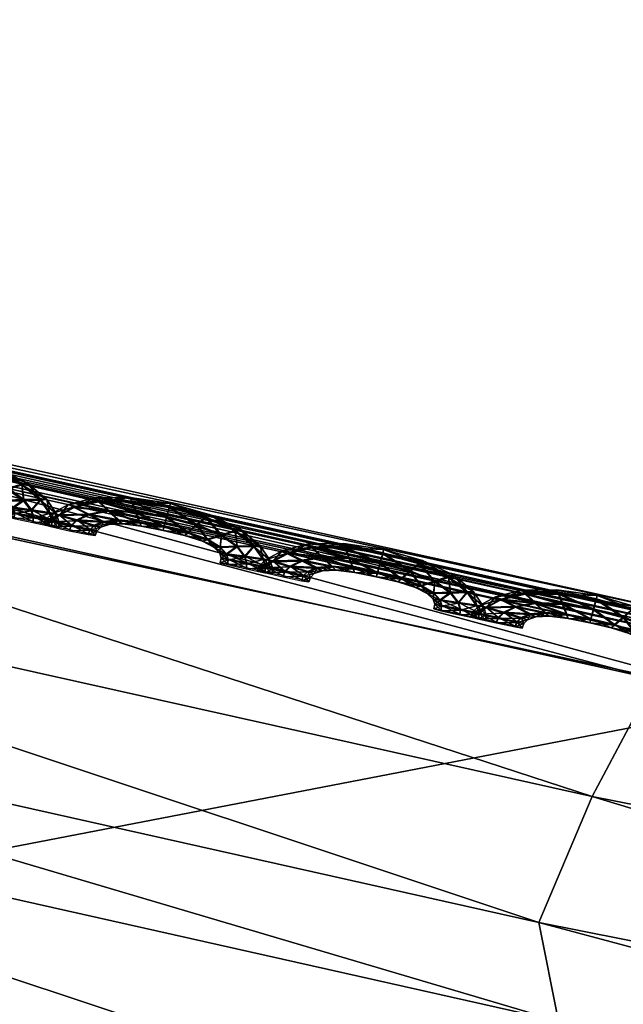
# Model space of a CAD drawing. Extents: x -7.4 to 7.4, y -11.5 to 9.8.
# Tile 315 of 469: x -2.141 to -1.986, y 9.554 to 9.807. Entities that reach past the tile are written whole.
import ezdxf

# ---------------------------------------------------------------- set-up
doc = ezdxf.new("R2010")
doc.units = 0
doc.header["$MEASUREMENT"] = 0
for name, color, linetype in [('A-FURN-3-ST', 150, 'Continuous'), ('A-FURN-3-ST-SEAM', 130, 'Continuous'), ('A-FURN-3-ST-SI', 160, 'Continuous')]:
    doc.layers.add(name, color=color, linetype=linetype)

msp = doc.modelspace()

# ---------------------------------------------------------------- meshes
at = {"layer": 'A-FURN-3-ST'}
mesh = msp.add_polyface(dxfattribs=at)
corners = [(-2.31136, 9.72685, 17.60377), (-2.31247, 9.72471, 17.59244), (-2.58485, 9.78906, 17.58594), (-2.58394, 9.7912, 17.59731), (-2.31314, 9.72338, 17.58582), (-2.58541, 9.78774, 17.57936), (-1.97154, 9.64931, 17.59978), (-1.97016, 9.65145, 17.61111), (-2.341, 9.64976, 17.62644), (-2.33487, 9.62422, 17.64508), (-2.00233, 9.54956, 17.65287), (-2.00744, 9.57494, 17.6342), (-2.28734, 9.57201, 17.73868), (-1.9535, 9.49769, 17.74628), (-2.60056, 9.68795, 17.63823), (-2.55406, 9.63542, 17.7319), (-2.60749, 9.7137, 17.61963), (-2.31737, 9.71296, 17.63359), (-2.33031, 9.68251, 17.631), (-1.99366, 9.60745, 17.63857), (-1.97764, 9.63765, 17.64097), (-2.59925, 9.74662, 17.62435), (-2.58885, 9.77724, 17.62709), (-2.31247, 9.72471, 17.58012), (-2.58485, 9.78906, 17.57365), (-2.31136, 9.72685, 17.57498), (-2.58394, 9.7912, 17.56852), (-1.97154, 9.64931, 17.58746), (-1.97237, 9.64803, 17.59316), (-2.31164, 9.72598, 17.62142), (-1.97055, 9.65058, 17.62872), (-2.58418, 9.79034, 17.61495), (-2.19743, 9.44775, 17.93382), (-1.85947, 9.37574, 17.941), (-2.1687, 9.2031, 18.1293), (-2.46914, 9.50927, 17.92716)]
mesh.append_faces([[corners[k] for k in face] for face in [(0, 1, 2), (2, 3, 0), (1, 4, 5), (5, 2, 1), (4, 1, 6), (1, 0, 7), (8, 9, 10), (10, 11, 8), (9, 12, 13), (13, 10, 9), (14, 15, 12), (12, 9, 14), (16, 14, 9), (9, 8, 16), (17, 18, 19), (19, 20, 17), (18, 8, 11), (11, 19, 18), (8, 18, 21), (22, 21, 18), (18, 17, 22), (4, 23, 24), (24, 5, 4), (23, 25, 26), (26, 24, 23), (25, 23, 27), (23, 4, 28), (0, 29, 30), (29, 17, 20), (20, 30, 29), (31, 22, 17), (17, 29, 31), (3, 31, 29), (29, 0, 3), (12, 32, 33), (34, 32, 35), (15, 35, 32), (32, 12, 15)]])
mesh = msp.add_polyface(dxfattribs=at)
corners = [(-2.34041, 9.55636, 0.61819), (-2.29118, 9.70571, 1.00068), (-1.94875, 9.63192, 1.00083), (-2.63364, 9.60992, 0.61819), (-2.56645, 9.76867, 1.00053), (-2.84873, 9.62562, 0.62332), (-2.75513, 9.78375, 1.00144), (-3.02475, 9.55904, 0.64812), (-2.99515, 9.64037, 1.00437), (-3.33255, 9.23994, 0.62332), (-3.41835, 9.25271, 1.00159), (-3.8311, 8.70215, 0.61819), (-3.96608, 8.70433, 1.00079), (-4.35805, 8.11928, 0.61819), (-4.52027, 8.12229, 1.00098), (-4.86768, 7.51619, 0.61819), (-5.04849, 7.5208, 1.0011), (-5.34537, 6.87803, 0.61819), (-5.54237, 6.88314, 1.00121), (-2.49807, 9.19186, 0.56582), (-2.83903, 9.224, 0.56582), (-2.71707, 8.68134, 0.55836), (-3.14581, 8.69205, 0.55836), (-2.1241, 9.15424, 0.56582), (-2.2831, 8.66878, 0.55836), (-1.99018, 9.49361, 0.61819), (-1.91804, 8.11232, 0.55836), (-2.39411, 8.11376, 0.55836), (-1.93379, 7.51392, 0.55836), (-2.46835, 7.51392, 0.55836), (-1.94178, 6.87548, 0.55836), (-2.53254, 6.87548, 0.55836), (-3.54027, 8.6986, 0.56582), (-3.12657, 9.24031, 0.57304), (-3.85575, 7.51392, 0.55836), (-4.4575, 7.51421, 0.56582), (-3.99861, 8.11768, 0.56582), (-3.4969, 8.11669, 0.55836), (-4.19521, 6.87548, 0.55836), (-4.89012, 6.87581, 0.56582), (-3.34122, 6.87548, 0.55836), (-3.14632, 7.51392, 0.55836), (-2.93761, 8.11533, 0.55836)]
mesh.append_faces([[corners[k] for k in face] for face in [(0, 1, 2), (3, 4, 1), (1, 0, 3), (5, 6, 4), (4, 3, 5), (7, 8, 6), (6, 5, 7), (7, 9, 10), (10, 8, 7), (10, 9, 11), (11, 12, 10), (12, 11, 13), (13, 14, 12), (14, 13, 15), (15, 16, 14), (16, 15, 17), (17, 18, 16), (0, 19, 20), (20, 3, 0), (20, 19, 21), (21, 22, 20), (19, 23, 24), (24, 21, 19), (25, 23, 19), (19, 0, 25), (26, 27, 24), (32, 33, 20), (20, 22, 32), (33, 5, 3), (3, 20, 33), (9, 7, 5), (5, 33, 9), (11, 9, 33), (33, 32, 11), (34, 35, 36), (36, 37, 34), (37, 36, 32), (32, 22, 37), (36, 13, 11), (11, 32, 36), (35, 15, 13), (13, 36, 35), (38, 39, 35), (35, 34, 38), (39, 17, 15), (15, 35, 39), (40, 38, 34), (34, 41, 40), (27, 42, 21), (21, 24, 27), (42, 37, 22), (22, 21, 42), (41, 34, 37), (37, 42, 41)]])
mesh.append_faces([[corners[k] for k in face] for face in [(28, 29, 27), (30, 31, 29), (41, 29, 31)]], dxfattribs={"vtx0": -1, "vtx1": -1, "vtx2": -1})
mesh.append_faces([[corners[k] for k in face] for face in [(31, 40, 41), (29, 41, 42)]], dxfattribs={"vtx0": -1, "vtx2": -1})
mesh.append_faces([[corners[k] for k in face] for face in [(42, 27, 29)]], dxfattribs={"vtx1": -1, "vtx2": -1})
mesh = msp.add_polyface(dxfattribs=at)
corners = [(-1.97154, 9.64931, 17.59978), (-1.97237, 9.64803, 17.59316), (-2.31314, 9.72338, 17.58582), (-1.97016, 9.65145, 17.61111), (-2.31247, 9.72471, 17.59244), (-1.61079, 9.58124, 17.61788), (-1.61246, 9.5791, 17.60655), (-1.61344, 9.57783, 17.59997), (-1.2449, 9.51899, 17.61351), (-1.24296, 9.52109, 17.62484), (-1.65614, 9.50523, 17.64139), (-1.65219, 9.48001, 17.6601), (-1.2948, 9.42056, 17.66748), (-1.29674, 9.44553, 17.64876), (-1.60256, 9.4286, 17.75332), (-1.24743, 9.3698, 17.76043), (-2.00233, 9.54956, 17.65287), (-1.9535, 9.49769, 17.74628), (-2.00744, 9.57494, 17.6342), (-1.61974, 9.56752, 17.64778), (-1.63909, 9.53749, 17.64557), (-1.27624, 9.47762, 17.65272), (-1.99366, 9.60745, 17.63857), (-1.97764, 9.63765, 17.64097), (-1.61246, 9.5791, 17.59427), (-1.97154, 9.64931, 17.58746), (-1.61079, 9.58124, 17.58913), (-1.97016, 9.65145, 17.58232), (-1.2449, 9.51899, 17.60123), (-1.24609, 9.51771, 17.60693), (-1.61123, 9.58038, 17.63549), (-1.24351, 9.52022, 17.64237), (-1.25349, 9.50745, 17.65477), (-1.97055, 9.65058, 17.62872), (-2.31136, 9.72685, 17.57498), (-2.31247, 9.72471, 17.58012), (-2.31136, 9.72685, 17.60377), (-1.85947, 9.37574, 17.941), (-1.50521, 9.30879, 17.94759), (-2.28734, 9.57201, 17.73868)]
mesh.append_faces([[corners[k] for k in face] for face in [(0, 1, 2), (3, 0, 4), (5, 6, 0), (0, 3, 5), (6, 7, 1), (1, 0, 6), (7, 6, 8), (6, 5, 9), (10, 11, 12), (12, 13, 10), (11, 14, 15), (16, 17, 14), (14, 11, 16), (18, 16, 11), (11, 10, 18), (19, 20, 21), (20, 10, 13), (22, 18, 10), (10, 20, 22), (23, 22, 20), (20, 19, 23), (7, 24, 25), (25, 1, 7), (24, 26, 27), (27, 25, 24), (26, 24, 28), (24, 7, 29), (5, 30, 31), (30, 19, 32), (33, 23, 19), (19, 30, 33), (3, 33, 30), (30, 5, 3), (25, 27, 34), (1, 25, 35), (33, 3, 36), (17, 37, 38), (38, 14, 17), (37, 17, 39)]])
mesh = msp.add_polyface(dxfattribs=at)
corners = [(-0.29098, 9.30467, 0.61819), (-0.27167, 9.40709, 1.00151), (0, 9.39906, 1.00155), (0, 9.29704, 0.61819), (-0.5936, 9.32387, 0.61819), (-0.56214, 9.4288, 1.00144), (-0.91719, 9.35069, 0.61819), (-0.8849, 9.46131, 1.00129), (-1.26207, 9.38711, 0.61819), (-1.23172, 9.50581, 1.00113), (-1.62401, 9.43544, 0.61819), (-1.5897, 9.56341, 1.00098), (-1.99018, 9.49361, 0.61819), (-1.94875, 9.63192, 1.00083), (-2.34041, 9.55636, 0.61819), (-1.35123, 9.09059, 0.56582), (-1.73692, 9.11935, 0.56582), (-2.1241, 9.15424, 0.56582), (-1.859, 8.65716, 0.55836), (-2.2831, 8.66878, 0.55836), (-1.44439, 8.6476, 0.55836), (-0.63005, 9.05338, 0.56582), (-0.97932, 9.06921, 0.56582), (-1.03908, 8.64051, 0.55836), (-0.65929, 8.63524, 0.55836), (-1.91804, 8.11232, 0.55836), (-2.39411, 8.11376, 0.55836), (-1.93379, 7.51392, 0.55836), (-1.48547, 8.11113, 0.55836), (-1.49132, 7.51392, 0.55836), (-1.06504, 8.11026, 0.55836), (-1.06876, 7.51392, 0.55836), (-0.67156, 8.1096, 0.55836), (-0.6733, 7.51392, 0.55836), (-0.32248, 8.10911, 0.55836), (0, 8.1089, 0.55836), (0, 7.51392, 0.55836), (-0.31817, 8.63132, 0.55836), (0, 8.62968, 0.55836), (-0.32308, 7.51392, 0.55836), (0, 9.03682, 0.56582), (-0.30741, 9.0416, 0.56582), (0.29098, 9.30467, 0.61819)]
mesh.append_faces([[corners[k] for k in face] for face in [(0, 1, 2), (2, 3, 0), (4, 5, 1), (1, 0, 4), (6, 7, 5), (5, 4, 6), (8, 9, 7), (7, 6, 8), (10, 11, 9), (9, 8, 10), (12, 13, 11), (11, 10, 12), (13, 12, 14), (15, 16, 10), (10, 8, 15), (16, 17, 12), (12, 10, 16), (17, 16, 18), (18, 19, 17), (16, 15, 20), (20, 18, 16), (21, 22, 6), (6, 4, 21), (22, 15, 8), (8, 6, 22), (20, 15, 22), (22, 23, 20), (22, 21, 24), (24, 23, 22), (19, 18, 25), (18, 20, 28), (28, 25, 18), (20, 23, 30), (30, 28, 20), (23, 24, 32), (32, 30, 23), (35, 34, 37), (37, 38, 35), (34, 32, 24), (24, 37, 34), (40, 41, 0), (0, 3, 40), (41, 21, 4), (4, 0, 41), (37, 24, 21), (21, 41, 37), (38, 37, 41), (41, 40, 38), (42, 3, 2), (40, 3, 42)]])
mesh.append_faces([[corners[k] for k in face] for face in [(29, 27, 25), (31, 29, 28), (33, 31, 30), (39, 33, 32)]], dxfattribs={"vtx0": -1, "vtx1": -1, "vtx2": -1})
mesh.append_faces([[corners[k] for k in face] for face in [(26, 25, 27), (25, 28, 29), (28, 30, 31), (30, 32, 33), (34, 35, 36), (32, 34, 39)]], dxfattribs={"vtx1": -1, "vtx2": -1})
at = {"layer": 'A-FURN-3-ST-SEAM'}
mesh = msp.add_polyface(dxfattribs=at)
corners = [(-2.1757, 9.69554, 17.59229), (-2.16716, 9.69541, 17.59252), (-2.16613, 9.69269, 17.59381), (-2.15817, 9.69129, 17.594), (-2.16751, 9.69652, 17.58913), (-2.17313, 9.69298, 17.59366), (-2.15889, 9.68882, 17.59271), (-2.15746, 9.69389, 17.59274), (-2.15718, 9.69492, 17.58936), (-2.17665, 9.69652, 17.5889), (-2.182, 9.69405, 17.59214), (-2.1651, 9.69001, 17.59259), (-2.15275, 9.68725, 17.59286), (-2.15046, 9.68919, 17.59415), (-2.15746, 9.69405, 17.58601), (-2.16711, 9.69562, 17.58578), (-2.17823, 9.69207, 17.5935), (-2.17052, 9.69055, 17.59248), (-2.15916, 9.68795, 17.58936), (-2.1647, 9.68907, 17.58925), (-2.14812, 9.69121, 17.59293), (-2.14725, 9.69203, 17.58955), (-2.14812, 9.69137, 17.58617), (-2.17566, 9.6957, 17.58556), (-2.18338, 9.69488, 17.58871), (-2.18583, 9.69203, 17.59202), (-2.16957, 9.68972, 17.58913), (-2.15362, 9.68659, 17.58947), (-2.14769, 9.68544, 17.59293), (-2.14412, 9.68651, 17.59427), (-2.15042, 9.68944, 17.58487), (-2.15813, 9.69158, 17.58472), (-2.16609, 9.69294, 17.58457), (-2.18136, 9.69063, 17.59343), (-2.17443, 9.69022, 17.59236), (-2.17301, 9.68956, 17.58905), (-2.1651, 9.69018, 17.58586), (-2.15884, 9.68898, 17.58597), (-2.17052, 9.69076, 17.58575), (-2.14052, 9.68767, 17.59305), (-2.13918, 9.6882, 17.5897), (-2.14052, 9.68787, 17.58632), (-2.14408, 9.6868, 17.58502), (-2.17309, 9.69327, 17.58438), (-2.18196, 9.69426, 17.5854), (-2.1875, 9.69265, 17.5886), (-2.18753, 9.69047, 17.59194), (-2.1744, 9.69038, 17.58563), (-2.15275, 9.68746, 17.58613), (-2.14903, 9.68515, 17.58955), (-2.1444, 9.6835, 17.59301), (-2.14009, 9.68359, 17.59434), (-2.14769, 9.68565, 17.5862), (-2.18932, 9.69096, 17.58852), (-2.18275, 9.68931, 17.59339), (-2.17685, 9.68931, 17.59232), (-2.17515, 9.68886, 17.58902), (-2.17681, 9.68948, 17.5856), (-2.17816, 9.69236, 17.58426), (-2.13573, 9.68375, 17.59316), (-2.13411, 9.68387, 17.58982), (-2.13573, 9.68392, 17.58643), (-2.14005, 9.68387, 17.5851), (-2.1444, 9.68371, 17.58628), (-2.18579, 9.69224, 17.58529), (-2.1875, 9.69063, 17.58521), (-2.18983, 9.68972, 17.58852), (-2.18805, 9.68923, 17.59194), (-2.18128, 9.69088, 17.58419), (-2.14602, 9.68359, 17.58963), (-2.14278, 9.68169, 17.59305), (-2.13811, 9.68099, 17.59438), (-2.18801, 9.68944, 17.58521), (-2.18322, 9.68812, 17.59339), (-2.17796, 9.6882, 17.59229), (-2.17614, 9.68787, 17.58898), (-2.17792, 9.68841, 17.58556), (-2.1334, 9.68033, 17.5932), (-2.13162, 9.68017, 17.58985), (-2.1334, 9.68054, 17.58647), (-2.13807, 9.68124, 17.58514), (-2.14278, 9.6819, 17.58632), (-2.14452, 9.68206, 17.58963), (-2.18267, 9.68956, 17.58411), (-2.18318, 9.68836, 17.58411), (-2.14238, 9.68029, 17.59305), (-2.13755, 9.67922, 17.59438), (-2.17839, 9.68705, 17.59229), (-2.17657, 9.68676, 17.58898), (-2.17836, 9.68725, 17.58556), (-2.14416, 9.68074, 17.58966), (-2.13272, 9.67823, 17.59324), (-2.1309, 9.67794, 17.58989), (-2.13272, 9.67844, 17.58647), (-2.13752, 9.67951, 17.58514), (-2.14234, 9.68046, 17.58632), (-2.1444, 9.67959, 17.58966), (-2.14258, 9.67905, 17.59305), (-2.13775, 9.67798, 17.59438), (-2.14258, 9.67926, 17.58632), (-2.13292, 9.67695, 17.5932), (-2.1311, 9.67667, 17.58989), (-2.13288, 9.67716, 17.58647), (-2.13775, 9.67823, 17.58514)]
mesh.append_faces([[corners[k] for k in face] for face in [(2, 1, 0), (1, 2, 3), (0, 1, 4), (0, 5, 2), (6, 3, 2), (3, 7, 1), (8, 4, 1), (4, 9, 0), (5, 0, 10), (11, 2, 5), (3, 6, 12), (2, 11, 6), (7, 3, 13), (1, 7, 8), (4, 8, 14), (9, 4, 15), (10, 0, 9), (10, 16, 5), (5, 17, 11), (12, 6, 18), (12, 13, 3), (6, 11, 19), (13, 20, 7), (21, 8, 7), (22, 14, 8), (14, 15, 4), (15, 23, 9), (9, 24, 10), (16, 10, 25), (17, 5, 16), (11, 17, 26), (19, 18, 6), (18, 27, 12), (13, 12, 28), (26, 19, 11), (20, 13, 29), (7, 20, 21), (8, 21, 22), (14, 22, 30), (15, 14, 31), (23, 15, 32), (24, 9, 23), (25, 10, 24), (25, 33, 16), (16, 34, 17), (35, 26, 17), (18, 19, 36), (27, 18, 37), (28, 12, 27), (28, 29, 13), (19, 26, 38), (29, 39, 20), (40, 21, 20), (41, 22, 21), (42, 30, 22), (30, 31, 14), (31, 32, 15), (32, 43, 23), (23, 44, 24), (24, 45, 25), (33, 25, 46), (34, 16, 33), (17, 34, 35), (26, 35, 47), (38, 36, 19), (36, 37, 18), (37, 48, 27), (27, 49, 28), (29, 28, 50), (47, 38, 26), (39, 29, 51), (20, 39, 40), (21, 40, 41), (22, 41, 42), (30, 42, 52), (31, 30, 48), (32, 31, 37), (43, 32, 36), (44, 23, 43), (45, 24, 44), (25, 45, 53), (53, 46, 25), (46, 54, 33), (33, 55, 34), (56, 35, 34), (57, 47, 35), (36, 38, 43), (37, 36, 32), (48, 37, 31), (49, 27, 48), (50, 28, 49), (50, 51, 29), (38, 47, 58), (51, 59, 39), (60, 40, 39), (61, 41, 40), (62, 42, 41), (63, 52, 42), (52, 48, 30), (43, 58, 44), (44, 64, 45), (65, 53, 45), (46, 53, 66), (54, 46, 67), (55, 33, 54), (34, 55, 56), (35, 56, 57), (47, 57, 68), (58, 43, 38), (48, 52, 49), (49, 69, 50), (51, 50, 70), (68, 58, 47), (59, 51, 71), (39, 59, 60), (40, 60, 61), (41, 61, 62), (42, 62, 63), (52, 63, 69), (64, 44, 58), (45, 64, 65), (53, 65, 72), (72, 66, 53), (66, 67, 46), (67, 73, 54), (54, 74, 55), (56, 55, 74), (57, 56, 75), (68, 57, 76), (69, 49, 52), (70, 50, 69), (70, 71, 51), (58, 68, 64), (71, 77, 59), (78, 60, 59), (79, 61, 60), (80, 62, 61), (81, 63, 62), (82, 69, 63), (83, 65, 64), (84, 72, 65), (74, 54, 73), (74, 75, 56), (75, 76, 57), (76, 83, 68), (69, 82, 70), (71, 70, 85), (64, 68, 83), (77, 71, 86), (59, 77, 78), (60, 78, 79), (61, 79, 80), (62, 80, 81), (63, 81, 82), (65, 83, 84), (73, 87, 74), (75, 74, 87), (76, 75, 88), (83, 76, 89), (70, 82, 90), (90, 85, 70), (85, 86, 71), (86, 91, 77), (78, 77, 91), (79, 78, 92), (80, 79, 93), (81, 80, 94), (82, 81, 95), (89, 84, 83), (87, 88, 75), (88, 89, 76), (95, 90, 82), (85, 90, 96), (86, 85, 97), (91, 86, 98), (91, 92, 78), (92, 93, 79), (93, 94, 80), (94, 95, 81), (90, 95, 99), (99, 96, 90), (96, 97, 85), (97, 98, 86), (98, 100, 91), (92, 91, 100), (93, 92, 101), (94, 93, 102), (95, 94, 103), (103, 99, 95), (100, 101, 92), (101, 102, 93), (102, 103, 94)]])
mesh = msp.add_polyface(dxfattribs=at)
corners = [(-2.12081, 9.68334, 17.59347), (-2.11223, 9.68334, 17.5937), (-2.11124, 9.68058, 17.59499), (-2.10328, 9.67926, 17.59518), (-2.11262, 9.68445, 17.59031), (-2.1182, 9.68087, 17.59484), (-2.10396, 9.67679, 17.59388), (-2.10257, 9.68186, 17.59388), (-2.10229, 9.68289, 17.59054), (-2.12176, 9.68437, 17.59008), (-2.12711, 9.68181, 17.59332), (-2.11021, 9.67794, 17.59377), (-2.09782, 9.67527, 17.594), (-2.09553, 9.6772, 17.59529), (-2.10253, 9.68202, 17.58715), (-2.11223, 9.6835, 17.58696), (-2.12331, 9.67992, 17.59472), (-2.11563, 9.67844, 17.59366), (-2.10419, 9.67592, 17.59054), (-2.10981, 9.67704, 17.59042), (-2.09319, 9.67922, 17.59408), (-2.09232, 9.68004, 17.59073), (-2.09319, 9.67942, 17.58734), (-2.12078, 9.68355, 17.58674), (-2.12849, 9.68264, 17.58989), (-2.13095, 9.6798, 17.5932), (-2.11464, 9.67761, 17.59031), (-2.09869, 9.67461, 17.59061), (-2.09276, 9.67349, 17.59411), (-2.08916, 9.67456, 17.59541), (-2.09549, 9.67745, 17.58605), (-2.10324, 9.67955, 17.5859), (-2.1112, 9.68087, 17.58575), (-2.12643, 9.67844, 17.59461), (-2.11955, 9.67806, 17.59358), (-2.11808, 9.67745, 17.59023), (-2.11017, 9.67811, 17.58704), (-2.10392, 9.67695, 17.58715), (-2.11559, 9.67864, 17.58692), (-2.08559, 9.67576, 17.59423), (-2.08425, 9.67625, 17.59088), (-2.08556, 9.67592, 17.58749), (-2.08916, 9.67485, 17.58617), (-2.11816, 9.68112, 17.5856), (-2.12707, 9.68202, 17.58658), (-2.13261, 9.68037, 17.58978), (-2.13265, 9.67819, 17.59316), (-2.11951, 9.67827, 17.58685), (-2.09782, 9.67547, 17.58727), (-2.09406, 9.67316, 17.59073), (-2.08947, 9.67156, 17.59415), (-2.08512, 9.67168, 17.59548), (-2.09272, 9.6737, 17.58738), (-2.13443, 9.67868, 17.58974), (-2.12786, 9.67708, 17.59457), (-2.12192, 9.67712, 17.5935), (-2.12022, 9.67675, 17.5902), (-2.12188, 9.67732, 17.58677), (-2.12327, 9.68017, 17.58544), (-2.08081, 9.67184, 17.5943), (-2.07914, 9.67197, 17.59096), (-2.08076, 9.67201, 17.58757), (-2.08512, 9.67193, 17.58624), (-2.08943, 9.67176, 17.58742), (-2.1309, 9.67996, 17.58647), (-2.13257, 9.67839, 17.58643), (-2.13494, 9.67745, 17.58974), (-2.13316, 9.67695, 17.59316), (-2.1264, 9.67868, 17.58537), (-2.09109, 9.6716, 17.59077), (-2.08781, 9.66978, 17.59419), (-2.08314, 9.66908, 17.59552), (-2.13308, 9.67716, 17.58643), (-2.12833, 9.67588, 17.59457), (-2.12303, 9.67604, 17.59347), (-2.12121, 9.67572, 17.59016), (-2.12299, 9.67621, 17.58674), (-2.07843, 9.66842, 17.59434), (-2.07665, 9.6683, 17.59103), (-2.07843, 9.66863, 17.58761), (-2.0831, 9.66933, 17.58628), (-2.08781, 9.66995, 17.58746), (-2.08959, 9.67011, 17.5908), (-2.12778, 9.67732, 17.58533), (-2.12825, 9.67613, 17.58533), (-2.08741, 9.66834, 17.59419), (-2.08259, 9.66731, 17.59556), (-2.12347, 9.67489, 17.59347), (-2.12165, 9.67461, 17.59016), (-2.12343, 9.67506, 17.58674), (-2.08919, 9.6688, 17.5908), (-2.07776, 9.66632, 17.59438), (-2.07594, 9.66607, 17.59103), (-2.07776, 9.66653, 17.58765), (-2.08259, 9.66756, 17.58628), (-2.08738, 9.66855, 17.58746), (-2.08943, 9.66764, 17.5908), (-2.08761, 9.66715, 17.59419), (-2.08278, 9.66604, 17.59556), (-2.08761, 9.66731, 17.58746), (-2.07796, 9.66505, 17.59438), (-2.07614, 9.66476, 17.59103), (-2.07792, 9.66525, 17.58765), (-2.08278, 9.66632, 17.58628)]
mesh.append_faces([[corners[k] for k in face] for face in [(2, 1, 0), (1, 2, 3), (0, 1, 4), (0, 5, 2), (6, 3, 2), (3, 7, 1), (8, 4, 1), (4, 9, 0), (5, 0, 10), (11, 2, 5), (3, 6, 12), (2, 11, 6), (7, 3, 13), (1, 7, 8), (4, 8, 14), (9, 4, 15), (10, 0, 9), (10, 16, 5), (5, 17, 11), (12, 6, 18), (12, 13, 3), (6, 11, 19), (13, 20, 7), (21, 8, 7), (22, 14, 8), (14, 15, 4), (15, 23, 9), (9, 24, 10), (16, 10, 25), (17, 5, 16), (11, 17, 26), (19, 18, 6), (18, 27, 12), (13, 12, 28), (26, 19, 11), (20, 13, 29), (7, 20, 21), (8, 21, 22), (14, 22, 30), (15, 14, 31), (23, 15, 32), (24, 9, 23), (25, 10, 24), (25, 33, 16), (16, 34, 17), (35, 26, 17), (18, 19, 36), (27, 18, 37), (28, 12, 27), (28, 29, 13), (19, 26, 38), (29, 39, 20), (40, 21, 20), (41, 22, 21), (42, 30, 22), (30, 31, 14), (31, 32, 15), (32, 43, 23), (23, 44, 24), (24, 45, 25), (33, 25, 46), (34, 16, 33), (17, 34, 35), (26, 35, 47), (38, 36, 19), (36, 37, 18), (37, 48, 27), (27, 49, 28), (29, 28, 50), (47, 38, 26), (39, 29, 51), (20, 39, 40), (21, 40, 41), (22, 41, 42), (30, 42, 52), (31, 30, 48), (32, 31, 37), (43, 32, 36), (44, 23, 43), (45, 24, 44), (25, 45, 53), (53, 46, 25), (46, 54, 33), (33, 55, 34), (56, 35, 34), (57, 47, 35), (36, 38, 43), (37, 36, 32), (48, 37, 31), (49, 27, 48), (50, 28, 49), (50, 51, 29), (38, 47, 58), (51, 59, 39), (60, 40, 39), (61, 41, 40), (62, 42, 41), (63, 52, 42), (52, 48, 30), (43, 58, 44), (44, 64, 45), (65, 53, 45), (46, 53, 66), (54, 46, 67), (55, 33, 54), (34, 55, 56), (35, 56, 57), (47, 57, 68), (58, 43, 38), (48, 52, 49), (49, 69, 50), (51, 50, 70), (68, 58, 47), (59, 51, 71), (39, 59, 60), (40, 60, 61), (41, 61, 62), (42, 62, 63), (52, 63, 69), (64, 44, 58), (45, 64, 65), (53, 65, 72), (72, 66, 53), (66, 67, 46), (67, 73, 54), (54, 74, 55), (56, 55, 74), (57, 56, 75), (68, 57, 76), (69, 49, 52), (70, 50, 69), (70, 71, 51), (58, 68, 64), (71, 77, 59), (78, 60, 59), (79, 61, 60), (80, 62, 61), (81, 63, 62), (82, 69, 63), (83, 65, 64), (84, 72, 65), (74, 54, 73), (74, 75, 56), (75, 76, 57), (76, 83, 68), (69, 82, 70), (71, 70, 85), (64, 68, 83), (77, 71, 86), (59, 77, 78), (60, 78, 79), (61, 79, 80), (62, 80, 81), (63, 81, 82), (65, 83, 84), (73, 87, 74), (75, 74, 87), (76, 75, 88), (83, 76, 89), (70, 82, 90), (90, 85, 70), (85, 86, 71), (86, 91, 77), (78, 77, 91), (79, 78, 92), (80, 79, 93), (81, 80, 94), (82, 81, 95), (89, 84, 83), (87, 88, 75), (88, 89, 76), (95, 90, 82), (85, 90, 96), (86, 85, 97), (91, 86, 98), (91, 92, 78), (92, 93, 79), (93, 94, 80), (94, 95, 81), (90, 95, 99), (99, 96, 90), (96, 97, 85), (97, 98, 86), (98, 100, 91), (92, 91, 100), (93, 92, 101), (94, 93, 102), (95, 94, 103), (103, 99, 95), (100, 101, 92), (101, 102, 93), (102, 103, 94)]])
mesh = msp.add_polyface(dxfattribs=at)
corners = [(-2.06585, 9.67147, 17.59465), (-2.0573, 9.67143, 17.59484), (-2.05627, 9.66871, 17.59613), (-2.04832, 9.66739, 17.59632), (-2.05766, 9.67254, 17.59145), (-2.06327, 9.66896, 17.59598), (-2.04899, 9.66488, 17.59503), (-2.0476, 9.66995, 17.59506), (-2.04737, 9.67102, 17.59168), (-2.0668, 9.67246, 17.59122), (-2.07214, 9.66995, 17.59445), (-2.05524, 9.66604, 17.59491), (-2.04285, 9.66336, 17.59514), (-2.04056, 9.66533, 17.59647), (-2.0476, 9.67016, 17.5883), (-2.05726, 9.67164, 17.5881), (-2.06834, 9.66801, 17.59586), (-2.06066, 9.66653, 17.5948), (-2.04927, 9.66402, 17.59168), (-2.05485, 9.66513, 17.59157), (-2.03826, 9.66731, 17.59522), (-2.0374, 9.66818, 17.59187), (-2.03823, 9.66752, 17.58848), (-2.06581, 9.67164, 17.58792), (-2.07352, 9.67073, 17.59107), (-2.07598, 9.66789, 17.59434), (-2.05967, 9.66571, 17.59149), (-2.04373, 9.66274, 17.59179), (-2.03779, 9.66159, 17.59525), (-2.03423, 9.6627, 17.59659), (-2.04052, 9.66558, 17.58719), (-2.04827, 9.66764, 17.58704), (-2.05623, 9.66896, 17.58689), (-2.07147, 9.66653, 17.59579), (-2.06458, 9.66616, 17.59472), (-2.06312, 9.66554, 17.59141), (-2.0552, 9.66624, 17.58818), (-2.04899, 9.66509, 17.5883), (-2.06062, 9.66673, 17.58807), (-2.03063, 9.66385, 17.59537), (-2.02928, 9.66439, 17.59202), (-2.03063, 9.66406, 17.58864), (-2.03419, 9.66294, 17.5873), (-2.06324, 9.66921, 17.58674), (-2.0721, 9.67011, 17.58772), (-2.07764, 9.66847, 17.59092), (-2.07764, 9.66628, 17.5943), (-2.06454, 9.66637, 17.58799), (-2.04285, 9.66356, 17.58841), (-2.03913, 9.66126, 17.59187), (-2.0345, 9.65969, 17.59529), (-2.03015, 9.65977, 17.59666), (-2.03775, 9.66179, 17.58852), (-2.07942, 9.66682, 17.59088), (-2.07285, 9.66517, 17.59575), (-2.06696, 9.66525, 17.59465), (-2.06525, 9.66484, 17.59134), (-2.06692, 9.66541, 17.58792), (-2.0683, 9.6683, 17.58658), (-2.02584, 9.65994, 17.59544), (-2.02422, 9.6601, 17.59214), (-2.02584, 9.66014, 17.58871), (-2.03015, 9.66002, 17.58738), (-2.03447, 9.65985, 17.58856), (-2.07594, 9.66809, 17.58761), (-2.0776, 9.66649, 17.58757), (-2.07997, 9.66554, 17.59088), (-2.07816, 9.66509, 17.5943), (-2.07143, 9.66678, 17.58651), (-2.03613, 9.65973, 17.59191), (-2.03284, 9.65788, 17.59533), (-2.02818, 9.65718, 17.5967), (-2.07811, 9.66525, 17.58757), (-2.07333, 9.66402, 17.59571), (-2.06806, 9.66414, 17.59465), (-2.06624, 9.66385, 17.59134), (-2.06802, 9.66434, 17.58792), (-2.02346, 9.65656, 17.59552), (-2.02168, 9.65639, 17.59217), (-2.02346, 9.65672, 17.58879), (-2.02813, 9.65742, 17.58742), (-2.03284, 9.65808, 17.5886), (-2.03463, 9.65821, 17.59194), (-2.07281, 9.66546, 17.58647), (-2.07329, 9.66426, 17.58647), (-2.03245, 9.65643, 17.59537), (-2.02762, 9.65541, 17.5967), (-2.0685, 9.66298, 17.59461), (-2.06668, 9.6627, 17.59134), (-2.06846, 9.66319, 17.58787), (-2.03423, 9.65693, 17.59194), (-2.02279, 9.65446, 17.59552), (-2.02097, 9.65417, 17.59217), (-2.02279, 9.65462, 17.58879), (-2.02758, 9.65569, 17.58746), (-2.03241, 9.65664, 17.5886), (-2.03447, 9.65574, 17.59194), (-2.03265, 9.65524, 17.59537), (-2.02782, 9.65417, 17.5967), (-2.03265, 9.65545, 17.5886), (-2.02295, 9.65314, 17.59552), (-2.02113, 9.65285, 17.59217), (-2.02295, 9.65334, 17.58879), (-2.02778, 9.65442, 17.58746)]
mesh.append_faces([[corners[k] for k in face] for face in [(2, 1, 0), (1, 2, 3), (0, 1, 4), (0, 5, 2), (6, 3, 2), (3, 7, 1), (8, 4, 1), (4, 9, 0), (5, 0, 10), (11, 2, 5), (3, 6, 12), (2, 11, 6), (7, 3, 13), (1, 7, 8), (4, 8, 14), (9, 4, 15), (10, 0, 9), (10, 16, 5), (5, 17, 11), (12, 6, 18), (12, 13, 3), (6, 11, 19), (13, 20, 7), (21, 8, 7), (22, 14, 8), (14, 15, 4), (15, 23, 9), (9, 24, 10), (16, 10, 25), (17, 5, 16), (11, 17, 26), (19, 18, 6), (18, 27, 12), (13, 12, 28), (26, 19, 11), (20, 13, 29), (7, 20, 21), (8, 21, 22), (14, 22, 30), (15, 14, 31), (23, 15, 32), (24, 9, 23), (25, 10, 24), (25, 33, 16), (16, 34, 17), (35, 26, 17), (18, 19, 36), (27, 18, 37), (28, 12, 27), (28, 29, 13), (19, 26, 38), (29, 39, 20), (40, 21, 20), (41, 22, 21), (42, 30, 22), (30, 31, 14), (31, 32, 15), (32, 43, 23), (23, 44, 24), (24, 45, 25), (33, 25, 46), (34, 16, 33), (17, 34, 35), (26, 35, 47), (38, 36, 19), (36, 37, 18), (37, 48, 27), (27, 49, 28), (29, 28, 50), (47, 38, 26), (39, 29, 51), (20, 39, 40), (21, 40, 41), (22, 41, 42), (30, 42, 52), (31, 30, 48), (32, 31, 37), (43, 32, 36), (44, 23, 43), (45, 24, 44), (25, 45, 53), (53, 46, 25), (46, 54, 33), (33, 55, 34), (56, 35, 34), (57, 47, 35), (36, 38, 43), (37, 36, 32), (48, 37, 31), (49, 27, 48), (50, 28, 49), (50, 51, 29), (38, 47, 58), (51, 59, 39), (60, 40, 39), (61, 41, 40), (62, 42, 41), (63, 52, 42), (52, 48, 30), (43, 58, 44), (44, 64, 45), (65, 53, 45), (46, 53, 66), (54, 46, 67), (55, 33, 54), (34, 55, 56), (35, 56, 57), (47, 57, 68), (58, 43, 38), (48, 52, 49), (49, 69, 50), (51, 50, 70), (68, 58, 47), (59, 51, 71), (39, 59, 60), (40, 60, 61), (41, 61, 62), (42, 62, 63), (52, 63, 69), (64, 44, 58), (45, 64, 65), (53, 65, 72), (72, 66, 53), (66, 67, 46), (67, 73, 54), (54, 74, 55), (56, 55, 74), (57, 56, 75), (68, 57, 76), (69, 49, 52), (70, 50, 69), (70, 71, 51), (58, 68, 64), (71, 77, 59), (78, 60, 59), (79, 61, 60), (80, 62, 61), (81, 63, 62), (82, 69, 63), (83, 65, 64), (84, 72, 65), (74, 54, 73), (74, 75, 56), (75, 76, 57), (76, 83, 68), (69, 82, 70), (71, 70, 85), (64, 68, 83), (77, 71, 86), (59, 77, 78), (60, 78, 79), (61, 79, 80), (62, 80, 81), (63, 81, 82), (65, 83, 84), (73, 87, 74), (75, 74, 87), (76, 75, 88), (83, 76, 89), (70, 82, 90), (90, 85, 70), (85, 86, 71), (86, 91, 77), (78, 77, 91), (79, 78, 92), (80, 79, 93), (81, 80, 94), (82, 81, 95), (89, 84, 83), (87, 88, 75), (88, 89, 76), (95, 90, 82), (85, 90, 96), (86, 85, 97), (91, 86, 98), (91, 92, 78), (92, 93, 79), (93, 94, 80), (94, 95, 81), (90, 95, 99), (99, 96, 90), (96, 97, 85), (97, 98, 86), (98, 100, 91), (92, 91, 100), (93, 92, 101), (94, 93, 102), (95, 94, 103), (103, 99, 95), (100, 101, 92), (101, 102, 93), (102, 103, 94)]])
mesh = msp.add_polyface(dxfattribs=at)
corners = [(-2.01092, 9.65957, 17.59579), (-2.00233, 9.65957, 17.59598), (-2.0013, 9.65685, 17.59731), (-1.99335, 9.65553, 17.59746), (-2.00273, 9.66068, 17.59259), (-2.00831, 9.65709, 17.59712), (-1.99402, 9.65301, 17.59621), (-1.99268, 9.65808, 17.59621), (-1.9924, 9.65915, 17.59282), (-2.01187, 9.6606, 17.5924), (-2.01717, 9.65804, 17.59564), (-2.00027, 9.65417, 17.59605), (-1.98789, 9.65153, 17.59632), (-1.98559, 9.65347, 17.59761), (-1.99264, 9.65829, 17.58947), (-2.00233, 9.65977, 17.58925), (-2.01341, 9.65615, 17.597), (-2.0057, 9.65466, 17.59594), (-1.9943, 9.65215, 17.59282), (-1.99988, 9.65326, 17.59271), (-1.9833, 9.65549, 17.59636), (-1.98243, 9.65631, 17.59301), (-1.9833, 9.65569, 17.58963), (-2.01088, 9.65977, 17.58905), (-2.01856, 9.65886, 17.59221), (-2.02101, 9.65598, 17.59552), (-2.00471, 9.65384, 17.59263), (-1.98876, 9.65087, 17.59293), (-1.98282, 9.64976, 17.59639), (-1.97926, 9.65087, 17.59773), (-1.98559, 9.65372, 17.58833), (-1.99335, 9.65577, 17.58818), (-2.00126, 9.65709, 17.58803), (-2.0165, 9.65462, 17.59693), (-2.00961, 9.65429, 17.59586), (-2.00819, 9.65367, 17.59255), (-2.00023, 9.65434, 17.58932), (-1.99402, 9.65322, 17.58947), (-2.00566, 9.65483, 17.58921), (-1.97566, 9.65203, 17.59651), (-1.97432, 9.65256, 17.59316), (-1.97566, 9.65223, 17.58978), (-1.97922, 9.65112, 17.58845), (-2.00827, 9.65734, 17.58787), (-2.01713, 9.65825, 17.5889), (-2.02267, 9.6566, 17.5921), (-2.02267, 9.65442, 17.59544), (-2.00957, 9.65446, 17.58913), (-1.98789, 9.6517, 17.58959), (-1.98413, 9.64943, 17.59301), (-1.97954, 9.64782, 17.59647), (-1.97519, 9.64795, 17.5978), (-1.98278, 9.64997, 17.58966), (-2.02445, 9.65491, 17.59202), (-2.01788, 9.6533, 17.59689), (-2.01199, 9.65334, 17.59579), (-2.01029, 9.65293, 17.59248), (-2.01195, 9.65355, 17.58905), (-2.01333, 9.65639, 17.58776), (-1.97087, 9.64815, 17.59659), (-1.96921, 9.64828, 17.59328), (-1.97083, 9.64832, 17.58985), (-1.97519, 9.6482, 17.58852), (-1.9795, 9.64803, 17.5897), (-2.02097, 9.65619, 17.58879), (-2.02263, 9.65458, 17.58871), (-2.02497, 9.65367, 17.59202), (-2.02319, 9.65318, 17.59544), (-2.01646, 9.65491, 17.58765), (-1.98116, 9.64787, 17.59305), (-1.97787, 9.64605, 17.59647), (-1.97317, 9.64535, 17.59784), (-2.02315, 9.65339, 17.58871), (-2.01836, 9.65211, 17.59689), (-2.0131, 9.65223, 17.59579), (-2.01128, 9.65194, 17.59248), (-2.01306, 9.65244, 17.58905), (-1.9685, 9.64473, 17.59662), (-1.96672, 9.64461, 17.59332), (-1.96846, 9.64494, 17.58989), (-1.97317, 9.64564, 17.58856), (-1.97787, 9.64622, 17.58974), (-1.97962, 9.64638, 17.59309), (-2.01784, 9.65355, 17.58761), (-2.01832, 9.65236, 17.58761), (-1.97744, 9.64461, 17.59651), (-1.97261, 9.64358, 17.59784), (-2.01353, 9.65108, 17.59579), (-2.01167, 9.65079, 17.59248), (-2.01349, 9.65129, 17.58905), (-1.97926, 9.64506, 17.59309), (-1.96778, 9.64267, 17.59666), (-1.966, 9.64238, 17.59332), (-1.96778, 9.64284, 17.58993), (-1.97261, 9.64387, 17.5886), (-1.97744, 9.64482, 17.58978), (-1.97946, 9.64391, 17.59309), (-1.97764, 9.64342, 17.59651), (-1.97281, 9.64235, 17.59784), (-1.97764, 9.64362, 17.58978), (-1.96798, 9.64135, 17.59666), (-1.96616, 9.64107, 17.59332), (-1.96794, 9.64156, 17.58993), (-1.97281, 9.64263, 17.5886)]
mesh.append_faces([[corners[k] for k in face] for face in [(2, 1, 0), (1, 2, 3), (0, 1, 4), (0, 5, 2), (6, 3, 2), (3, 7, 1), (8, 4, 1), (4, 9, 0), (5, 0, 10), (11, 2, 5), (3, 6, 12), (2, 11, 6), (7, 3, 13), (1, 7, 8), (4, 8, 14), (9, 4, 15), (10, 0, 9), (10, 16, 5), (5, 17, 11), (12, 6, 18), (12, 13, 3), (6, 11, 19), (13, 20, 7), (21, 8, 7), (22, 14, 8), (14, 15, 4), (15, 23, 9), (9, 24, 10), (16, 10, 25), (17, 5, 16), (11, 17, 26), (19, 18, 6), (18, 27, 12), (13, 12, 28), (26, 19, 11), (20, 13, 29), (7, 20, 21), (8, 21, 22), (14, 22, 30), (15, 14, 31), (23, 15, 32), (24, 9, 23), (25, 10, 24), (25, 33, 16), (16, 34, 17), (35, 26, 17), (18, 19, 36), (27, 18, 37), (28, 12, 27), (28, 29, 13), (19, 26, 38), (29, 39, 20), (40, 21, 20), (41, 22, 21), (42, 30, 22), (30, 31, 14), (31, 32, 15), (32, 43, 23), (23, 44, 24), (24, 45, 25), (33, 25, 46), (34, 16, 33), (17, 34, 35), (26, 35, 47), (38, 36, 19), (36, 37, 18), (37, 48, 27), (27, 49, 28), (29, 28, 50), (47, 38, 26), (39, 29, 51), (20, 39, 40), (21, 40, 41), (22, 41, 42), (30, 42, 52), (31, 30, 48), (32, 31, 37), (43, 32, 36), (44, 23, 43), (45, 24, 44), (25, 45, 53), (53, 46, 25), (46, 54, 33), (33, 55, 34), (56, 35, 34), (57, 47, 35), (36, 38, 43), (37, 36, 32), (48, 37, 31), (49, 27, 48), (50, 28, 49), (50, 51, 29), (38, 47, 58), (51, 59, 39), (60, 40, 39), (61, 41, 40), (62, 42, 41), (63, 52, 42), (52, 48, 30), (43, 58, 44), (44, 64, 45), (65, 53, 45), (46, 53, 66), (54, 46, 67), (55, 33, 54), (34, 55, 56), (35, 56, 57), (47, 57, 68), (58, 43, 38), (48, 52, 49), (49, 69, 50), (51, 50, 70), (68, 58, 47), (59, 51, 71), (39, 59, 60), (40, 60, 61), (41, 61, 62), (42, 62, 63), (52, 63, 69), (64, 44, 58), (45, 64, 65), (53, 65, 72), (72, 66, 53), (66, 67, 46), (67, 73, 54), (54, 74, 55), (56, 55, 74), (57, 56, 75), (68, 57, 76), (69, 49, 52), (70, 50, 69), (70, 71, 51), (58, 68, 64), (71, 77, 59), (78, 60, 59), (79, 61, 60), (80, 62, 61), (81, 63, 62), (82, 69, 63), (83, 65, 64), (84, 72, 65), (74, 54, 73), (74, 75, 56), (75, 76, 57), (76, 83, 68), (69, 82, 70), (71, 70, 85), (64, 68, 83), (77, 71, 86), (59, 77, 78), (60, 78, 79), (61, 79, 80), (62, 80, 81), (63, 81, 82), (65, 83, 84), (73, 87, 74), (75, 74, 87), (76, 75, 88), (83, 76, 89), (70, 82, 90), (90, 85, 70), (85, 86, 71), (86, 91, 77), (78, 77, 91), (79, 78, 92), (80, 79, 93), (81, 80, 94), (82, 81, 95), (89, 84, 83), (87, 88, 75), (88, 89, 76), (95, 90, 82), (85, 90, 96), (86, 85, 97), (91, 86, 98), (91, 92, 78), (92, 93, 79), (93, 94, 80), (94, 95, 81), (90, 95, 99), (99, 96, 90), (96, 97, 85), (97, 98, 86), (98, 100, 91), (92, 91, 100), (93, 92, 101), (94, 93, 102), (95, 94, 103), (103, 99, 95), (100, 101, 92), (101, 102, 93), (102, 103, 94)]])
at = {"layer": 'A-FURN-3-ST-SI'}
mesh = msp.add_polyface(dxfattribs=at)
corners = [(-2.76867, 9.80731, 17.29826), (-2.58351, 9.79223, 17.30184), (-2.58347, 9.79236, 11.42448), (-2.58394, 9.7912, 17.56852), (-1.24193, 9.52221, 11.44745), (-1.60988, 9.58236, 11.44167), (-1.61, 9.58223, 17.32203), (-1.24205, 9.52204, 17.32884), (-1.61079, 9.58124, 17.58913), (-1.24296, 9.52109, 17.59609), (-1.96952, 9.65244, 17.31538), (-1.97016, 9.65145, 17.58232), (-1.96941, 9.65261, 11.436), (-2.31077, 9.728, 11.42988), (-2.31081, 9.72783, 17.30819), (-2.31136, 9.72685, 17.57498), (-2.7674, 9.8074, 7.2118), (-2.58224, 9.79232, 7.21362), (-2.57365, 9.79199, 2.95877), (-2.76863, 9.80748, 11.42144), (-1.23655, 9.52241, 2.96337), (-1.60066, 9.58211, 2.96219), (-1.60873, 9.58232, 7.22393), (-1.24126, 9.52225, 7.22743), (-1.96818, 9.65256, 7.22055), (-1.95963, 9.65228, 2.96109), (-2.30095, 9.72763, 2.95983), (-2.30954, 9.72796, 7.21686), (-1.23172, 9.50581, 1.00113), (-1.5897, 9.56341, 1.00098), (-1.94875, 9.63192, 1.00083), (-2.29118, 9.70571, 1.00068), (-2.56645, 9.76867, 1.00053), (-2.75885, 9.80707, 2.95816)]
mesh.append_faces([[corners[k] for k in face] for face in [(0, 1, 2), (3, 1, 0), (4, 5, 6), (6, 7, 4), (6, 8, 9), (9, 7, 6), (10, 11, 8), (8, 6, 10), (5, 12, 10), (10, 6, 5), (12, 13, 14), (14, 10, 12), (14, 15, 11), (11, 10, 14), (1, 3, 15), (15, 14, 1), (13, 2, 1), (1, 14, 13), (16, 17, 18), (19, 2, 17), (20, 21, 22), (23, 22, 5), (22, 24, 12), (12, 5, 22), (21, 25, 24), (24, 22, 21), (25, 26, 27), (27, 24, 25), (24, 27, 13), (13, 12, 24), (27, 17, 2), (2, 13, 27), (26, 18, 17), (17, 27, 26), (28, 29, 21), (29, 30, 25), (25, 21, 29), (30, 31, 26), (26, 25, 30), (31, 32, 18), (18, 26, 31), (33, 18, 32)]])

doc.saveas('drawing.dxf')
